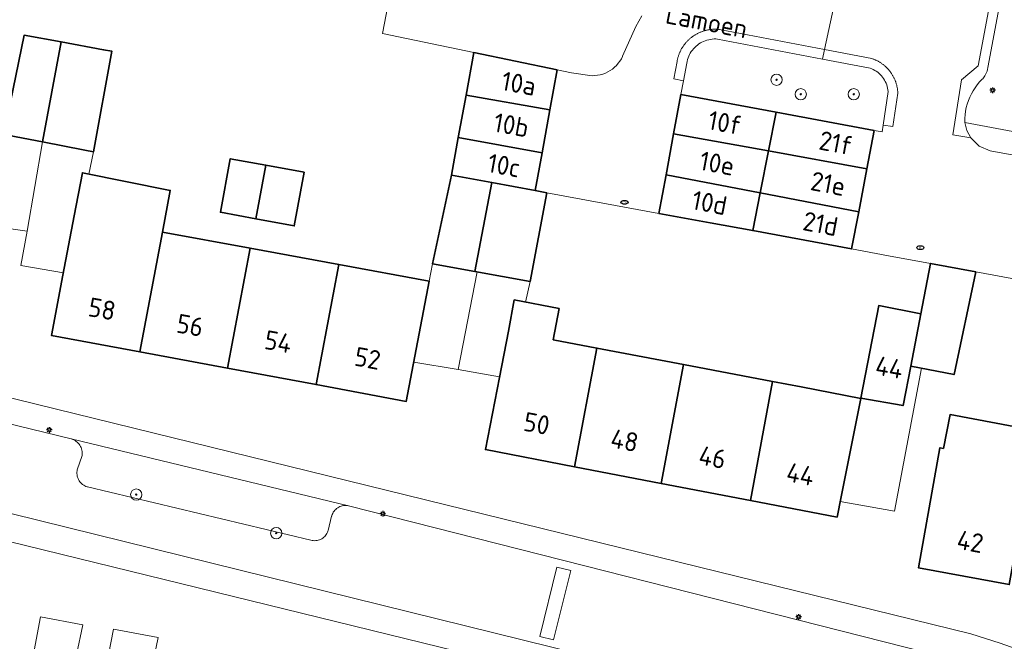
# Model space of a CAD drawing. Header units: metres. Extents: x 152610 to 160096, y 456114 to 462495.
# Tile 321 of 656: x 157399 to 157469, y 460002 to 460046. Entities that reach past the tile are written whole.
import ezdxf
from ezdxf.enums import TextEntityAlignment as Align

# ---------------------------------------------------------------- set-up
doc = ezdxf.new("R2010")
doc.units = ezdxf.units.M
doc.header["$LTSCALE"] = 0.5
doc.layers.get('0').update_dxf_attribs({"linetype": 'CONTINUOUS'})
for name, color, linetype, lineweight in [('B-PV-GR-BEPLANTING_CULTUUR_BOSPLANTSOEN-GV', 251, 'CONTINUOUS', 18), ('B-PV-GR-BEPLANTING_CULTUUR_HEESTERS-GV', 251, 'CONTINUOUS', 18), ('B-PV-GR-BOOM-S', 251, 'CONTINUOUS', 25), ('B-PV-GR-HAAG-GV', 251, 'CONTINUOUS', 13), ('B-PV-IE-MEUBILAIR-S', 251, 'CONTINUOUS', 25), ('B-PV-OG-BEBOUWING-GV', 6, 'CONTINUOUS', 35), ('B-PV-OG-BEBOUWING-T18', 1, 'CONTINUOUS', 18), ('B-PV-OG-BEBOUWING_OVERBOUWING-GV', 251, 'CONTINUOUS', 18), ('B-PV-OG-TOPOGRAFIE-T18', 1, 'CONTINUOUS', 18), ('B-PV-VH-HALFVERHARDING_GRAVEL-GV', 251, 'CONTINUOUS', 18), ('B-PV-VH-ONVERHARD_ZAND-GV', 251, 'CONTINUOUS', 18), ('B-PV-VH-OPENVERHARDING_BETONSTRAATSTEEN-GV', 251, 'CONTINUOUS', 18), ('B-PV-VH-OPENVERHARDING_STRAATBAKSTEEN-GV', 251, 'CONTINUOUS', 18), ('B-PV-VH-OPENVERHARDING_TEGEL-GV', 251, 'CONTINUOUS', 18)]:
    doc.layers.add(name, color=color, linetype=linetype, lineweight=lineweight)
doc.styles.add('NLCS-ISO', font='NLCS-ISO.ttf')
doc.styles.add('NLCS-ISO-M750-T18', font='NLCS-ISO.ttf', dxfattribs={"height": 1.35})

# ---------------------------------------------------------------- blocks, each defined once
blk = doc.blocks.new('SIE-MEUBILAIR_PAAL_LICHTMAST-SO')
for points in [[(-0.62, 0), (-1, 0)], [(-0.71, 0.71), (-0.44, 0.44)], [(0, 1), (0, 0.62)], [(0.44, 0.44), (0.71, 0.71)], [(1, 0), (0.62, 0)], [(-0.71, -0.71), (-0.44, -0.44)], [(0, -0.62), (0, -1)], [(0.44, -0.44), (0.71, -0.71)]]:
    blk.add_lwpolyline(points)
blk.add_circle((0, 0), 0.5)
blk = doc.blocks.new('SIE-MEUBILAIR_PUT_RIOOLPUT-SO')
blk.add_ellipse((0, 0), major_axis=(1.25, 0), ratio=0.54)
at = {"style": 'NLCS-ISO'}
blk.add_text('ri', height=0.75, dxfattribs=at).set_placement((-0.04, 0.07), align=Align.MIDDLE_CENTER)
blk = doc.blocks.new('SGR-BOOM_GBKN-SO')
at = {"linetype": 'ByBlock', "lineweight": 18}
h = blk.add_hatch(color=0, dxfattribs=at)
h.dxf.hatch_style = 1
edge = h.paths.add_edge_path()
edge.add_arc((0, 0), 0.25, 0, 360)
at = {"color": 0, "linetype": 'ByBlock', "lineweight": 18}
for radius in [2, 0.25]:
    blk.add_circle((0, 0), radius, dxfattribs=at)
at = {"color": 0, "linetype": 'ByBlock', "lineweight": 18, "style": 'NLCS-ISO'}
blk.add_attdef('SOORT', (2.5, 0), '', height=1.5, dxfattribs=at)

msp = doc.modelspace()

# ---------------------------------------------------------------- linework, layer by layer
at = {"layer": 'B-PV-GR-BEPLANTING_CULTUUR_BOSPLANTSOEN-GV', "flags": 128}
msp.add_lwpolyline([(157425.831, 460048.268), (157425.221, 460045.044), (157431.695, 460043.699), (157437.609, 460042.471), (157438.626, 460042.26), (157440.085, 460042.055), (157440.279, 460042.06), (157440.471, 460042.081), (157440.661, 460042.118), (157440.847, 460042.17), (157441.028, 460042.238), (157441.203, 460042.32), (157441.371, 460042.417), (157441.53, 460042.527), (157441.679, 460042.65), (157441.818, 460042.785), (157441.945, 460042.931), (157442.06, 460043.087), (157442.161, 460043.251), (157442.249, 460043.424), (157442.254, 460043.435), (157443.19, 460045.545), (157443.394, 460045.925), (157443.612, 460046.297)], dxfattribs=at)
at = {"layer": 'B-PV-GR-BEPLANTING_CULTUUR_HEESTERS-GV', "flags": 128}
msp.add_lwpolyline([(157448.982, 460044.651), (157448.861, 460044.658), (157448.734, 460044.658), (157448.606, 460044.65), (157448.48, 460044.633), (157448.355, 460044.609), (157448.232, 460044.577), (157448.111, 460044.538), (157447.992, 460044.49), (157447.877, 460044.436), (157447.765, 460044.374), (157447.658, 460044.306), (157447.555, 460044.231), (157447.457, 460044.149), (157447.364, 460044.062), (157447.277, 460043.969), (157447.196, 460043.87), (157447.122, 460043.767), (157447.053, 460043.66), (157446.992, 460043.548), (157446.938, 460043.432), (157446.891, 460043.314), (157446.852, 460043.193), (157446.821, 460043.069), (157446.797, 460042.944), (157446.564, 460041.698), (157446.382, 460040.721), (157453.149, 460039.465), (157460.094, 460038.176), (157460.65, 460038.074), (157460.722, 460038.551), (157461.078, 460040.927), (157461.078, 460040.935), (157461.065, 460041.056), (157461.044, 460041.177), (157461.015, 460041.297), (157460.979, 460041.414), (157460.935, 460041.529), (157460.883, 460041.64), (157460.825, 460041.748), (157460.76, 460041.852), (157460.688, 460041.951), (157460.609, 460042.046), (157460.525, 460042.135), (157460.435, 460042.218), (157460.34, 460042.296), (157460.24, 460042.367), (157460.135, 460042.431), (157460.027, 460042.489), (157459.915, 460042.539), (157459.8, 460042.582), (157456.424, 460043.228)], close=True, dxfattribs=at)
at = {"layer": 'B-PV-GR-HAAG-GV', "flags": 128}
msp.add_lwpolyline([(157422.816, 460011.528), (157403.139, 460016.291), (157403.174, 460016.28), (157403.261, 460016.247), (157403.345, 460016.206), (157403.426, 460016.158), (157403.502, 460016.103), (157403.573, 460016.042), (157403.639, 460015.976), (157403.698, 460015.904), (157403.752, 460015.827), (157403.799, 460015.745), (157403.838, 460015.661), (157403.87, 460015.573), (157403.895, 460015.482), (157403.911, 460015.39), (157403.92, 460015.297), (157403.921, 460015.203), (157403.914, 460015.11), (157403.574, 460014.094), (157403.558, 460014.005), (157403.549, 460013.915), (157403.549, 460013.824), (157403.556, 460013.734), (157403.571, 460013.645), (157403.595, 460013.558), (157403.625, 460013.472), (157403.663, 460013.39), (157403.709, 460013.312), (157403.761, 460013.238), (157403.819, 460013.169), (157403.883, 460013.105), (157403.953, 460013.047), (157404.028, 460012.996), (157404.106, 460012.951), (157404.189, 460012.914), (157404.274, 460012.883), (157404.307, 460012.874), (157420.136, 460009.095), (157420.223, 460009.074), (157420.311, 460009.062), (157420.4, 460009.057), (157420.49, 460009.06), (157420.578, 460009.071), (157420.665, 460009.09), (157420.751, 460009.117), (157420.833, 460009.151), (157420.912, 460009.193), (157420.987, 460009.241), (157421.057, 460009.296), (157421.122, 460009.357), (157421.182, 460009.424), (157421.235, 460009.495), (157421.282, 460009.571), (157421.321, 460009.651), (157421.354, 460009.734), (157421.37, 460009.787), (157421.613, 460010.786), (157421.624, 460010.827), (157421.653, 460010.912), (157421.689, 460010.994), (157421.732, 460011.073), (157421.782, 460011.147), (157421.839, 460011.217), (157421.901, 460011.281), (157421.969, 460011.339), (157422.042, 460011.391), (157422.12, 460011.437), (157422.201, 460011.475), (157422.285, 460011.506), (157422.371, 460011.53), (157422.46, 460011.545), (157422.549, 460011.553), (157422.639, 460011.553), (157422.728, 460011.544)], close=True, dxfattribs=at)
at = {"layer": 'B-PV-OG-BEBOUWING-GV', "flags": 128}
for points in [[(157398.235, 460037.912), (157401.1, 460037.354), (157402.423, 460044.445), (157399.797, 460044.925), (157398.436, 460038.236), (157398.302, 460038.26)], [(157401.1, 460037.354), (157404.104, 460036.769), (157404.713, 460036.65), (157406.031, 460043.785), (157405.436, 460043.894), (157402.423, 460044.445)], [(157437.609, 460042.471), (157431.695, 460043.699), (157431.144, 460040.683), (157437.095, 460039.63)], [(157437.095, 460039.63), (157431.144, 460040.683), (157430.594, 460037.672), (157436.542, 460036.577)], [(157453.149, 460039.465), (157446.382, 460040.721), (157445.869, 460037.932), (157452.604, 460036.713)], [(157460.094, 460038.176), (157453.149, 460039.465), (157452.604, 460036.713), (157459.576, 460035.451)], [(157436.542, 460036.577), (157430.594, 460037.672), (157430.106, 460034.999), (157432.983, 460034.468), (157436.057, 460033.901)], [(157452.604, 460036.713), (157445.869, 460037.932), (157445.331, 460035.009), (157452.013, 460033.73)], [(157459.576, 460035.451), (157452.604, 460036.713), (157452.013, 460033.73), (157458.995, 460032.394)], [(157416.944, 460035.701), (157414.426, 460036.164), (157413.726, 460032.358), (157416.226, 460031.898)], [(157419.663, 460035.201), (157416.944, 460035.701), (157416.226, 460031.898), (157418.963, 460031.395)], [(157408.01, 460022.46), (157409.613, 460030.949), (157410.173, 460033.915), (157403.939, 460035.163), (157403.356, 460032.1), (157402.557, 460027.901), (157401.743, 460023.626)], [(157432.983, 460034.468), (157430.106, 460034.999), (157428.77, 460028.711), (157431.773, 460028.16)], [(157452.013, 460033.73), (157445.331, 460035.009), (157444.83, 460032.283), (157448.466, 460031.611), (157451.483, 460031.057)], [(157436.864, 460033.751), (157436.057, 460033.901), (157432.983, 460034.468), (157431.773, 460028.16), (157435.687, 460027.443)], [(157458.995, 460032.394), (157452.013, 460033.73), (157451.483, 460031.057), (157458.494, 460029.763)], [(157415.831, 460029.805), (157409.613, 460030.949), (157408.01, 460022.46), (157414.226, 460021.304)], [(157422.119, 460028.649), (157415.831, 460029.805), (157414.226, 460021.304), (157420.509, 460020.135)], [(157428.533, 460027.469), (157422.119, 460028.649), (157420.509, 460020.135), (157426.909, 460018.945)], [(157467.298, 460028.136), (157464.092, 460028.728), (157463.403, 460025.159), (157462.685, 460021.438), (157465.764, 460020.844)], [(157437.748, 460025.535), (157434.569, 460026.14), (157434.147, 460023.923), (157433.512, 460020.639), (157432.522, 460015.524), (157438.847, 460014.308), (157440.427, 460022.728), (157437.326, 460023.318)], [(157462.685, 460021.438), (157463.403, 460025.159), (157460.418, 460025.735), (157459.15, 460019.167), (157462.145, 460018.644)], [(157446.578, 460021.558), (157440.427, 460022.728), (157438.847, 460014.308), (157444.994, 460013.126)], [(157452.88, 460020.36), (157446.578, 460021.558), (157444.994, 460013.126), (157451.311, 460011.912)], [(157454.905, 460019.974), (157452.88, 460020.36), (157451.311, 460011.912), (157457.463, 460010.729), (157457.749, 460012.161), (157459.147, 460019.156)], [(157471.633, 460016.861), (157465.47, 460018.001), (157465.007, 460015.602), (157464.75, 460015.652), (157463.227, 460007.134), (157469.675, 460005.937), (157471.192, 460014.402), (157471.179, 460014.404)]]:
    msp.add_lwpolyline(points, close=True, dxfattribs=at)
at = {"layer": 'B-PV-OG-BEBOUWING_OVERBOUWING-GV', "flags": 128}
for points in [[(157400.012, 460031.027), (157401.1, 460037.354), (157398.235, 460037.912), (157398.054, 460037.947), (157397.69, 460036.077), (157396.875, 460031.47)], [(157404.104, 460036.769), (157401.1, 460037.354), (157400.012, 460031.027), (157399.559, 460028.596), (157402.589, 460028.067), (157403.356, 460032.1), (157403.939, 460035.163), (157404.385, 460035.073), (157404.713, 460036.65)], [(157430.583, 460021.195), (157431.928, 460028.132), (157428.77, 460028.711), (157428.533, 460027.469), (157427.44, 460021.731)], [(157434.857, 460027.595), (157431.928, 460028.132), (157430.583, 460021.195), (157433.523, 460020.693), (157434.147, 460023.923), (157434.569, 460026.14), (157435.357, 460025.99), (157435.687, 460027.443)], [(157463.455, 460021.289), (157462.685, 460021.438), (157462.145, 460018.644), (157459.15, 460019.167), (157459.147, 460019.156), (157457.749, 460012.161), (157457.687, 460011.849), (157461.523, 460011.148)], [(157403.978, 460003.095), (157400.96, 460003.653), (157400.159, 459999.368), (157400.466, 459999.317), (157403.072, 459998.833)], [(157409.307, 460002.194), (157406.138, 460002.785), (157405.29, 459998.41), (157405.539, 459998.374), (157408.409, 459997.842)]]:
    msp.add_lwpolyline(points, close=True, dxfattribs=at)
at = {"layer": 'B-PV-VH-HALFVERHARDING_GRAVEL-GV', "flags": 128}
msp.add_lwpolyline([(157497.434, 460032.933), (157466.511, 460038.731), (157466.657, 460038.164), (157466.937, 460037.649), (157467.539, 460037.062), (157468.308, 460036.722), (157474.415, 460035.603), (157481.278, 460034.345), (157487.696, 460033.171), (157497.325, 460031.41), (157499.19, 460031.068), (157494.001, 460000), (157493.394, 459996.363), (157494.922, 459996.112), (157495.567, 460000), (157500, 460026.722), (157501.042, 460032.321), (157500, 460032.451), (157499.773, 460032.494)], close=True, dxfattribs=at)
at = {"layer": 'B-PV-VH-ONVERHARD_ZAND-GV', "flags": 128}
msp.add_lwpolyline([(157422.816, 460011.528), (157403.139, 460016.291), (157403.174, 460016.28), (157403.261, 460016.247), (157403.345, 460016.206), (157403.426, 460016.158), (157403.502, 460016.103), (157403.573, 460016.042), (157403.639, 460015.976), (157403.698, 460015.904), (157403.752, 460015.827), (157403.799, 460015.745), (157403.838, 460015.661), (157403.87, 460015.573), (157403.895, 460015.482), (157403.911, 460015.39), (157403.92, 460015.297), (157403.921, 460015.203), (157403.914, 460015.11), (157403.574, 460014.094), (157403.558, 460014.005), (157403.549, 460013.915), (157403.549, 460013.824), (157403.556, 460013.734), (157403.571, 460013.645), (157403.595, 460013.558), (157403.625, 460013.472), (157403.663, 460013.39), (157403.709, 460013.312), (157403.761, 460013.238), (157403.819, 460013.169), (157403.883, 460013.105), (157403.953, 460013.047), (157404.028, 460012.996), (157404.106, 460012.951), (157404.189, 460012.914), (157404.274, 460012.883), (157404.307, 460012.874), (157420.136, 460009.095), (157420.223, 460009.074), (157420.311, 460009.062), (157420.4, 460009.057), (157420.49, 460009.06), (157420.578, 460009.071), (157420.665, 460009.09), (157420.751, 460009.117), (157420.833, 460009.151), (157420.912, 460009.193), (157420.987, 460009.241), (157421.057, 460009.296), (157421.122, 460009.357), (157421.182, 460009.424), (157421.235, 460009.495), (157421.282, 460009.571), (157421.321, 460009.651), (157421.354, 460009.734), (157421.37, 460009.787), (157421.613, 460010.786), (157421.624, 460010.827), (157421.653, 460010.912), (157421.689, 460010.994), (157421.732, 460011.073), (157421.782, 460011.147), (157421.839, 460011.217), (157421.901, 460011.281), (157421.969, 460011.339), (157422.042, 460011.391), (157422.12, 460011.437), (157422.201, 460011.475), (157422.285, 460011.506), (157422.371, 460011.53), (157422.46, 460011.545), (157422.549, 460011.553), (157422.639, 460011.553), (157422.728, 460011.544)], close=True, dxfattribs=at)
at = {"layer": 'B-PV-VH-OPENVERHARDING_BETONSTRAATSTEEN-GV', "flags": 128}
msp.add_lwpolyline([(157438.569, 460006.93), (157437.596, 460007.173), (157436.37, 460002.261), (157437.344, 460002.018)], close=True, dxfattribs=at)
at = {"layer": 'B-PV-VH-OPENVERHARDING_STRAATBAKSTEEN-GV', "flags": 128}
for points in [[(157474.415, 460035.603), (157468.308, 460036.722), (157467.539, 460037.062), (157466.937, 460037.649), (157465.661, 460037.858), (157466.293, 460041.767), (157467.473, 460042.753), (157467.496, 460042.874), (157473.77, 460076.494)], [(157473.77, 460076.494), (157467.496, 460042.874), (157467.473, 460042.753), (157466.293, 460041.767), (157465.661, 460037.858), (157466.937, 460037.649), (157466.657, 460038.164), (157466.511, 460038.731), (157466.516, 460039.028), (157466.536, 460039.286), (157466.573, 460039.542), (157466.625, 460039.795), (157466.692, 460040.045), (157466.775, 460040.29), (157466.873, 460040.529), (157466.985, 460040.762), (157467.112, 460040.987), (157467.252, 460041.204), (157467.406, 460041.412), (157467.572, 460041.61), (157467.75, 460041.798), (157467.79, 460041.837), (157467.939, 460042.033), (157468.115, 460042.377), (157468.184, 460042.745), (157474.458, 460076.366)], [(157443.612, 460046.297), (157443.394, 460045.925), (157443.19, 460045.545), (157442.254, 460043.435), (157442.249, 460043.424), (157442.161, 460043.251), (157442.06, 460043.087), (157441.945, 460042.931), (157441.818, 460042.785), (157441.679, 460042.65), (157441.53, 460042.527), (157441.371, 460042.417), (157441.203, 460042.32), (157441.028, 460042.238), (157440.847, 460042.17), (157440.661, 460042.118), (157440.471, 460042.081), (157440.279, 460042.06), (157440.085, 460042.055), (157438.626, 460042.26), (157437.609, 460042.471), (157437.095, 460039.63), (157436.542, 460036.577), (157436.057, 460033.901), (157436.864, 460033.751), (157444.83, 460032.283), (157445.331, 460035.009), (157445.869, 460037.932), (157446.382, 460040.721), (157446.564, 460041.698), (157445.877, 460041.832), (157446.109, 460043.072), (157446.118, 460043.119), (157446.128, 460043.166), (157446.138, 460043.213), (157446.149, 460043.26), (157446.161, 460043.307), (157446.174, 460043.353), (157446.188, 460043.399), (157446.203, 460043.445), (157446.218, 460043.491), (157446.234, 460043.536), (157446.251, 460043.581), (157446.269, 460043.626), (157446.287, 460043.67), (157446.306, 460043.714), (157446.326, 460043.758), (157446.347, 460043.802), (157446.369, 460043.845), (157446.391, 460043.887), (157446.414, 460043.93), (157446.438, 460043.972), (157446.462, 460044.013), (157446.487, 460044.054), (157446.513, 460044.095), (157446.54, 460044.135), (157446.567, 460044.174), (157446.595, 460044.214), (157446.624, 460044.252), (157446.653, 460044.29), (157446.683, 460044.328), (157446.713, 460044.365), (157446.745, 460044.402), (157446.777, 460044.438), (157446.809, 460044.473), (157446.842, 460044.508), (157446.876, 460044.543), (157446.91, 460044.576), (157446.945, 460044.609), (157446.981, 460044.642), (157447.017, 460044.674), (157447.053, 460044.705), (157447.09, 460044.736), (157447.128, 460044.766), (157447.166, 460044.795), (157447.205, 460044.824), (157447.244, 460044.852), (157447.284, 460044.879), (157447.324, 460044.906), (157447.364, 460044.931), (157447.405, 460044.957), (157447.447, 460044.981), (157447.489, 460045.005), (157447.531, 460045.028), (157447.573, 460045.05), (157447.617, 460045.072), (157447.66, 460045.093), (157447.704, 460045.113), (157447.748, 460045.132), (157447.792, 460045.15), (157447.837, 460045.168), (157447.882, 460045.185), (157447.927, 460045.201), (157447.973, 460045.216), (157448.019, 460045.231), (157448.065, 460045.245), (157448.111, 460045.258), (157448.158, 460045.27), (157448.205, 460045.281), (157448.252, 460045.292), (157448.299, 460045.301), (157448.346, 460045.31), (157448.394, 460045.318), (157448.441, 460045.326), (157448.489, 460045.332), (157448.537, 460045.337), (157448.584, 460045.342), (157448.632, 460045.346), (157448.681, 460045.349), (157448.729, 460045.351), (157448.777, 460045.353), (157448.825, 460045.353), (157448.873, 460045.353), (157448.921, 460045.352), (157448.969, 460045.35), (157449.017, 460045.347), (157449.065, 460045.343), (157449.113, 460045.339), (157456.57, 460043.913), (157457.417, 460047.868)], [(157457.417, 460047.868), (157456.57, 460043.913), (157459.932, 460043.27), (157459.977, 460043.255), (157460.021, 460043.238), (157460.065, 460043.222), (157460.109, 460043.204), (157460.152, 460043.185), (157460.195, 460043.166), (157460.238, 460043.146), (157460.28, 460043.126), (157460.322, 460043.104), (157460.364, 460043.082), (157460.405, 460043.059), (157460.446, 460043.036), (157460.486, 460043.011), (157460.526, 460042.986), (157460.566, 460042.96), (157460.605, 460042.934), (157460.644, 460042.907), (157460.682, 460042.879), (157460.719, 460042.851), (157460.756, 460042.822), (157460.793, 460042.792), (157460.829, 460042.762), (157460.865, 460042.731), (157460.9, 460042.699), (157460.934, 460042.667), (157460.968, 460042.634), (157461.001, 460042.601), (157461.034, 460042.567), (157461.066, 460042.532), (157461.098, 460042.497), (157461.129, 460042.461), (157461.159, 460042.425), (157461.188, 460042.389), (157461.218, 460042.351), (157461.246, 460042.313), (157461.273, 460042.275), (157461.3, 460042.237), (157461.327, 460042.198), (157461.352, 460042.158), (157461.377, 460042.118), (157461.402, 460042.077), (157461.425, 460042.036), (157461.448, 460041.995), (157461.47, 460041.954), (157461.491, 460041.911), (157461.512, 460041.869), (157461.532, 460041.826), (157461.551, 460041.783), (157461.569, 460041.74), (157461.587, 460041.696), (157461.604, 460041.652), (157461.62, 460041.608), (157461.635, 460041.563), (157461.649, 460041.518), (157461.663, 460041.473), (157461.676, 460041.427), (157461.688, 460041.382), (157461.699, 460041.336), (157461.71, 460041.29), (157461.719, 460041.244), (157461.728, 460041.198), (157461.736, 460041.151), (157461.744, 460041.105), (157461.75, 460041.058), (157461.756, 460041.011), (157461.76, 460040.964), (157461.764, 460040.917), (157461.768, 460040.87), (157461.77, 460040.823), (157461.413, 460038.441), (157460.722, 460038.551), (157460.65, 460038.074), (157460.094, 460038.176), (157459.576, 460035.451), (157458.995, 460032.394), (157458.494, 460029.763), (157461.102, 460029.281), (157464.092, 460028.728), (157467.298, 460028.136), (157472.776, 460027.129)], [(157463.783, 460001.126), (157422.816, 460011.528), (157422.728, 460011.544), (157422.639, 460011.553), (157422.549, 460011.553), (157422.46, 460011.545), (157422.371, 460011.53), (157422.285, 460011.506), (157422.201, 460011.475), (157422.12, 460011.437), (157422.042, 460011.391), (157421.969, 460011.339), (157421.901, 460011.281), (157421.839, 460011.217), (157421.782, 460011.147), (157421.732, 460011.073), (157421.689, 460010.994), (157421.653, 460010.912), (157421.624, 460010.827), (157421.613, 460010.786), (157421.37, 460009.787), (157421.354, 460009.734), (157421.321, 460009.651), (157421.282, 460009.571), (157421.235, 460009.495), (157421.182, 460009.424), (157421.122, 460009.357), (157421.057, 460009.296), (157420.987, 460009.241), (157420.912, 460009.193), (157420.833, 460009.151), (157420.751, 460009.117), (157420.665, 460009.09), (157420.578, 460009.071), (157420.49, 460009.06), (157420.4, 460009.057), (157420.311, 460009.062), (157420.223, 460009.074), (157420.136, 460009.095), (157404.307, 460012.874), (157404.274, 460012.883), (157404.189, 460012.914), (157404.106, 460012.951), (157404.028, 460012.996), (157403.953, 460013.047), (157403.883, 460013.105), (157403.819, 460013.169), (157403.761, 460013.238), (157403.709, 460013.312), (157403.663, 460013.39), (157403.625, 460013.472), (157403.595, 460013.558), (157403.571, 460013.645), (157403.556, 460013.734), (157403.549, 460013.824), (157403.549, 460013.915), (157403.558, 460014.005), (157403.574, 460014.094), (157403.914, 460015.11), (157403.921, 460015.203), (157403.92, 460015.297), (157403.911, 460015.39), (157403.895, 460015.482), (157403.87, 460015.573), (157403.838, 460015.661), (157403.799, 460015.745), (157403.752, 460015.827), (157403.698, 460015.904), (157403.639, 460015.976), (157403.573, 460016.042), (157403.502, 460016.103), (157403.426, 460016.158), (157403.345, 460016.206), (157403.261, 460016.247), (157403.174, 460016.28), (157403.139, 460016.291), (157378.866, 460022.191)], [(157374.641, 460016.972), (157443.257, 460000)]]:
    msp.add_lwpolyline(points, dxfattribs=at)
for points in [[(157456.424, 460043.228), (157456.57, 460043.913), (157449.113, 460045.339), (157449.065, 460045.343), (157449.017, 460045.347), (157448.969, 460045.35), (157448.921, 460045.352), (157448.873, 460045.353), (157448.825, 460045.353), (157448.777, 460045.353), (157448.729, 460045.351), (157448.681, 460045.349), (157448.632, 460045.346), (157448.584, 460045.342), (157448.537, 460045.337), (157448.489, 460045.332), (157448.441, 460045.326), (157448.394, 460045.318), (157448.346, 460045.31), (157448.299, 460045.301), (157448.252, 460045.292), (157448.205, 460045.281), (157448.158, 460045.27), (157448.111, 460045.258), (157448.065, 460045.245), (157448.019, 460045.231), (157447.973, 460045.216), (157447.927, 460045.201), (157447.882, 460045.185), (157447.837, 460045.168), (157447.792, 460045.15), (157447.748, 460045.132), (157447.704, 460045.113), (157447.66, 460045.093), (157447.617, 460045.072), (157447.573, 460045.05), (157447.531, 460045.028), (157447.489, 460045.005), (157447.447, 460044.981), (157447.405, 460044.957), (157447.364, 460044.931), (157447.324, 460044.906), (157447.284, 460044.879), (157447.244, 460044.852), (157447.205, 460044.824), (157447.166, 460044.795), (157447.128, 460044.766), (157447.09, 460044.736), (157447.053, 460044.705), (157447.017, 460044.674), (157446.981, 460044.642), (157446.945, 460044.609), (157446.91, 460044.576), (157446.876, 460044.543), (157446.842, 460044.508), (157446.809, 460044.473), (157446.777, 460044.438), (157446.745, 460044.402), (157446.713, 460044.365), (157446.683, 460044.328), (157446.653, 460044.29), (157446.624, 460044.252), (157446.595, 460044.214), (157446.567, 460044.174), (157446.54, 460044.135), (157446.513, 460044.095), (157446.487, 460044.054), (157446.462, 460044.013), (157446.438, 460043.972), (157446.414, 460043.93), (157446.391, 460043.887), (157446.369, 460043.845), (157446.347, 460043.802), (157446.326, 460043.758), (157446.306, 460043.714), (157446.287, 460043.67), (157446.269, 460043.626), (157446.251, 460043.581), (157446.234, 460043.536), (157446.218, 460043.491), (157446.203, 460043.445), (157446.188, 460043.399), (157446.174, 460043.353), (157446.161, 460043.307), (157446.149, 460043.26), (157446.138, 460043.213), (157446.128, 460043.166), (157446.118, 460043.119), (157446.109, 460043.072), (157445.877, 460041.832), (157446.564, 460041.698), (157446.797, 460042.944), (157446.821, 460043.069), (157446.852, 460043.193), (157446.891, 460043.314), (157446.938, 460043.432), (157446.992, 460043.548), (157447.053, 460043.66), (157447.122, 460043.767), (157447.196, 460043.87), (157447.277, 460043.969), (157447.364, 460044.062), (157447.457, 460044.149), (157447.555, 460044.231), (157447.658, 460044.306), (157447.765, 460044.374), (157447.877, 460044.436), (157447.992, 460044.49), (157448.111, 460044.538), (157448.232, 460044.577), (157448.355, 460044.609), (157448.48, 460044.633), (157448.606, 460044.65), (157448.734, 460044.658), (157448.861, 460044.658), (157448.982, 460044.651)], [(157456.57, 460043.913), (157456.424, 460043.228), (157459.8, 460042.582), (157459.915, 460042.539), (157460.027, 460042.489), (157460.135, 460042.431), (157460.24, 460042.367), (157460.34, 460042.296), (157460.435, 460042.218), (157460.525, 460042.135), (157460.609, 460042.046), (157460.688, 460041.951), (157460.76, 460041.852), (157460.825, 460041.748), (157460.883, 460041.64), (157460.935, 460041.529), (157460.979, 460041.414), (157461.015, 460041.297), (157461.044, 460041.177), (157461.065, 460041.056), (157461.078, 460040.935), (157461.078, 460040.927), (157460.722, 460038.551), (157461.413, 460038.441), (157461.77, 460040.823), (157461.768, 460040.87), (157461.764, 460040.917), (157461.76, 460040.964), (157461.756, 460041.011), (157461.75, 460041.058), (157461.744, 460041.105), (157461.736, 460041.151), (157461.728, 460041.198), (157461.719, 460041.244), (157461.71, 460041.29), (157461.699, 460041.336), (157461.688, 460041.382), (157461.676, 460041.427), (157461.663, 460041.473), (157461.649, 460041.518), (157461.635, 460041.563), (157461.62, 460041.608), (157461.604, 460041.652), (157461.587, 460041.696), (157461.569, 460041.74), (157461.551, 460041.783), (157461.532, 460041.826), (157461.512, 460041.869), (157461.491, 460041.911), (157461.47, 460041.954), (157461.448, 460041.995), (157461.425, 460042.036), (157461.402, 460042.077), (157461.377, 460042.118), (157461.352, 460042.158), (157461.327, 460042.198), (157461.3, 460042.237), (157461.273, 460042.275), (157461.246, 460042.313), (157461.218, 460042.351), (157461.188, 460042.389), (157461.159, 460042.425), (157461.129, 460042.461), (157461.098, 460042.497), (157461.066, 460042.532), (157461.034, 460042.567), (157461.001, 460042.601), (157460.968, 460042.634), (157460.934, 460042.667), (157460.9, 460042.699), (157460.865, 460042.731), (157460.829, 460042.762), (157460.793, 460042.792), (157460.756, 460042.822), (157460.719, 460042.851), (157460.682, 460042.879), (157460.644, 460042.907), (157460.605, 460042.934), (157460.566, 460042.96), (157460.526, 460042.986), (157460.486, 460043.011), (157460.446, 460043.036), (157460.405, 460043.059), (157460.364, 460043.082), (157460.322, 460043.104), (157460.28, 460043.126), (157460.238, 460043.146), (157460.195, 460043.166), (157460.152, 460043.185), (157460.109, 460043.204), (157460.065, 460043.222), (157460.021, 460043.238), (157459.977, 460043.255), (157459.932, 460043.27)], [(157436.37, 460002.261), (157437.596, 460007.173), (157438.569, 460006.93), (157437.344, 460002.018)]]:
    msp.add_lwpolyline(points, close=True, dxfattribs=at)
at = {"layer": 'B-PV-VH-OPENVERHARDING_TEGEL-GV', "flags": 128}
for points in [[(157378.866, 460022.191), (157403.139, 460016.291), (157422.816, 460011.528), (157463.783, 460001.126), (157466.411, 460000.459), (157467.822, 460000), (157470.936, 459998.809), (157475.144, 459998.037), (157487.899, 459995.698), (157490.738, 459995.25), (157500, 459993.361), (157508.83, 459991.53)], [(157509.73, 459992.95), (157500, 459995.092), (157495.192, 459996.057), (157494.922, 459996.112), (157493.394, 459996.363), (157491.224, 459996.754), (157473.256, 460000), (157470.899, 460001.111), (157469.033, 460001.793), (157466.955, 460002.45), (157397.845, 460019.426)], [(157443.257, 460000), (157374.641, 460016.972)], [(157375.469, 460014.698), (157435.392, 460000)]]:
    msp.add_lwpolyline(points, dxfattribs=at)

# ---------------------------------------------------------------- block references
at = {"layer": 'B-PV-GR-BOOM-S', "xscale": 0.2, "yscale": 0.2, "zscale": 0.2}
for p in [(157453.17, 460041.762), (157454.881, 460040.735), (157458.646, 460040.735), (157407.756, 460012.33), (157417.682, 460009.592)]:
    msp.add_blockref('SGR-BOOM_GBKN-SO', p, dxfattribs=at)
at = {"layer": 'B-PV-IE-MEUBILAIR-S', "xscale": 0.2, "yscale": 0.2, "zscale": 0.2}
for name, p in [('SIE-MEUBILAIR_PAAL_LICHTMAST-SO', (157468.492, 460041.025)), ('SIE-MEUBILAIR_PUT_RIOOLPUT-SO', (157442.384, 460033.071)), ('SIE-MEUBILAIR_PUT_RIOOLPUT-SO', (157463.367, 460029.85)), ('SIE-MEUBILAIR_PAAL_LICHTMAST-SO', (157401.581, 460016.912)), ('SIE-MEUBILAIR_PAAL_LICHTMAST-SO', (157425.242, 460010.966)), ('SIE-MEUBILAIR_PAAL_LICHTMAST-SO', (157454.736, 460003.649))]:
    msp.add_blockref(name, p, dxfattribs=at)

# ---------------------------------------------------------------- texts
at = {"layer": 'B-PV-OG-BEBOUWING-T18', "style": 'NLCS-ISO-M750-T18'}
for s, rotation, p in [('10a', 349.7, (157434.892, 460041.496)), ('10b', 349.7, (157434.359, 460038.549)), ('10f', 349.6, (157449.507, 460038.717)), ('21f', 349.2, (157457.379, 460037.28)), ('10c', 349.7, (157433.84, 460035.685)), ('10e', 349.6, (157448.956, 460035.831)), ('21e', 349.2, (157456.829, 460034.389)), ('10d', 349.2, (157448.421, 460033.033)), ('21d', 349.2, (157456.289, 460031.546)), ('58', 349.5, (157405.334, 460025.501)), ('56', 349.5, (157411.575, 460024.34)), ('54', 349.5, (157417.825, 460023.177)), ('52', 349.5, (157424.166, 460021.998)), ('44', 350.1, (157461.166, 460021.353)), ('50', 349.1, (157436.156, 460017.371)), ('48', 349.1, (157442.393, 460016.172)), ('46', 349.1, (157448.624, 460014.974)), ('44', 349.1, (157454.859, 460013.776)), ('42', 349.5, (157466.907, 460008.994))]:
    msp.add_text(s, height=1.35, rotation=rotation, dxfattribs=at).set_placement(p, align=Align.MIDDLE)
at = {"layer": 'B-PV-OG-TOPOGRAFIE-T18', "style": 'NLCS-ISO-M750-T18'}
msp.add_text('Lamoen', height=1.35, rotation=349.1, dxfattribs=at).set_placement((157448.211, 460045.901), align=Align.MIDDLE)

doc.saveas('drawing.dxf')
